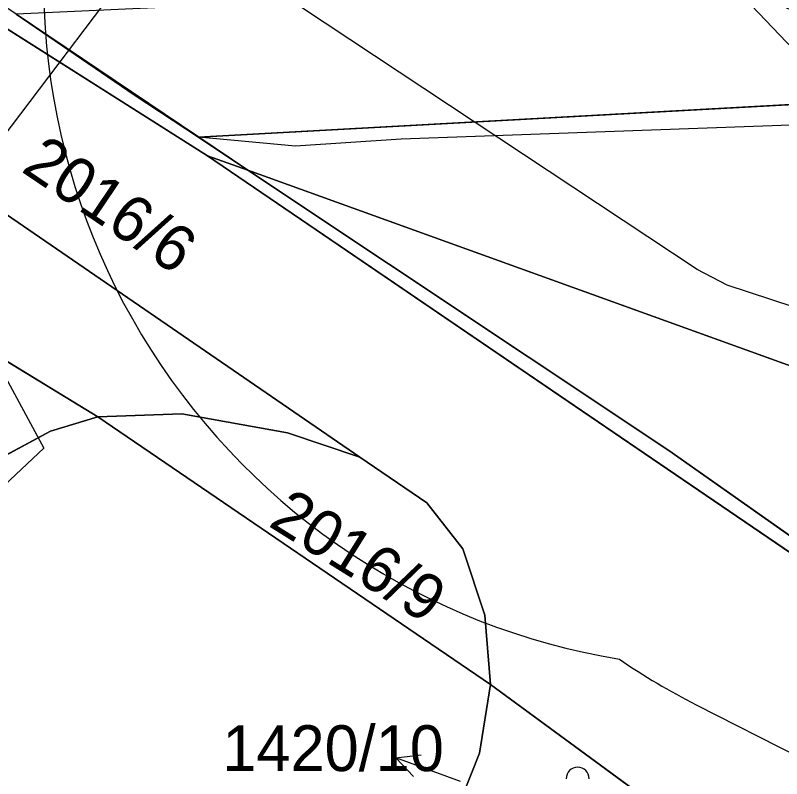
# Model space of a CAD drawing. Extents: x -706130 to -698555, y -971544 to -967260.
# Drawn here: x -705024.67 to -704991.23, y -969561.99 to -969528.67 of the extents above; entities that cross this region are included whole.
import ezdxf

# ---------------------------------------------------------------- set-up
doc = ezdxf.new("R2010")
doc.units = 0
for name, color, linetype in [('BPEJ hranice S', 7, 'Continuous'), ('CHKO_Luzicke hory zonace S', 7, 'Continuous'), ('KN_Hranice_parcel', 7, 'Continuous'), ('KN_Parcelni cisla', 7, 'Continuous'), ('KN_Parcelni cisla_sipky', 7, 'Continuous'), ('KN_Polygon parcely', 7, 'Continuous'), ('KN_POZEMKY_14_OSTATNI PLOCHA', 7, 'Continuous'), ('KN_POZEMKY_7_TTP', 7, 'Continuous'), ('KN_VYUZITI_16_ostatni plocha_silnice', 7, 'Continuous'), ('KN_VYUZITI_17_ostatni plocha_ostatni komunikace', 7, 'Continuous'), ('KN_VYUZITI_26_ostatni plocha_jina plocha', 7, 'Continuous'), ('KN_VYUZITI_27_ostatni plocha_neplodna puda', 7, 'Continuous'), ('KN_Značky kultur', 7, 'Continuous'), ('Koridor cyklostezka Svate Zdislavy N', 7, 'Continuous'), ('Koridor cyklostezka Svate Zdislavy srafy N', 7, 'Continuous'), ('OP lesa 30 m', 7, 'Continuous'), ('Plochy doprava silniční - silnice I třídy S', 7, 'Continuous'), ('Plochy přírodní - nelesní S', 7, 'Continuous'), ('Plochy verejnych prostranstvi - komunikace ostatni S', 7, 'Continuous'), ('Regulační bloky v krajině S', 7, 'Continuous'), ('Regulační bloky zastavěné S', 7, 'Continuous'), ('Trasy cykloturistické N', 7, 'Continuous'), ('Vodovodní řad - přiváděcí S', 7, 'Continuous'), ('VPS dopravni infrastruktury_obrys N', 7, 'Continuous'), ('VPS dopravni infrastruktury_plochy N', 7, 'Continuous'), ('VÝŠKOPIS_vrstevnice zesílená', 7, 'Continuous'), ('Zastavene uzemi N', 7, 'Continuous'), ('Zastavene uzemi plochy N', 7, 'Continuous'), ('Zábory hodnocené - koridory', 7, 'Continuous')]:
    doc.layers.add(name, color=color, linetype=linetype)

msp = doc.modelspace()

# ---------------------------------------------------------------- linework, layer by layer
at = {"layer": 'BPEJ hranice S'}
for points in [[(-704954.499, -969561.068), (-704964.716, -969553.402), (-704978.167, -969543.31), (-704988.532, -969532.437), (-704993.475, -969527.251), (-704993.57, -969527.176), (-705000, -969522.056), (-705017.671, -969507.988), (-705038.297, -969496.097), (-705056.475, -969484.207), (-705093.881, -969473.365), (-705099.498, -969471.02), (-705135.901, -969455.821), (-705145.496, -969457.215), (-705133.701, -969475.119), (-705133.257, -969475.791), (-705132.583, -969476.815), (-705133.009, -969476.596), (-705135.625, -969475.253), (-705135.626, -969475.252)], [(-704954.499, -969561.068), (-704964.716, -969553.402), (-704978.167, -969543.31), (-704988.532, -969532.437), (-704993.475, -969527.251), (-704982.424, -969532.1), (-704981.33, -969532.04), (-704972.015, -969536.79), (-704942.72, -969551.73)]]:
    msp.add_lwpolyline(points, dxfattribs=at)
at = {"layer": 'CHKO_Luzicke hory zonace S'}
for points in [[(-705014.53, -969535.42), (-705024.63, -969528.62), (-705039.21, -969518.7), (-705059.6, -969506.18), (-705075.72, -969497.41), (-705091.71, -969490.62), (-705116.55, -969481.59), (-705126.99, -969479.32), (-705132.21, -969479.18), (-705133.27, -969475.75), (-705146.35, -969456.57), (-705145.16, -969456.15), (-705152.67, -969413.52)], [(-704968.76, -969565.67), (-704981.93, -969557.68), (-704996.15, -969547.67), (-705014.53, -969535.42)]]:
    msp.add_lwpolyline(points, dxfattribs=at)
at = {"layer": 'KN_Hranice_parcel'}
for p, q in [((-705021.07, -969546.2), (-705047.88, -969529.83)), ((-704981.33, -969532.04), (-705016.68, -969533.99)), ((-705014.53, -969535.42), (-705016.68, -969533.99)), ((-705016.29, -969534.8), (-705014.53, -969535.42)), ((-704942.34, -969561.48), (-705014.53, -969535.42)), ((-705014.53, -969535.42), (-704996.15, -969547.67)), ((-705023.13, -969546.82), (-705021.07, -969546.2)), ((-705017.41, -969546.07), (-705021.07, -969546.2)), ((-705003.93, -969557.88), (-705021.07, -969546.2)), ((-705004.18, -969554.85), (-705003.93, -969557.88)), ((-705003.93, -969557.88), (-705004.41, -969560.88)), ((-704993.19, -969565.76), (-705003.93, -969557.88)), ((-705004.41, -969560.88), (-705005.54, -969563.7))]:
    msp.add_line(p, q, dxfattribs=at)
for points in [[(-705131.57, -969479.91), (-705082.27, -969495.28), (-705076.09, -969498.44), (-705040.1, -969519.7), (-705016.29, -969534.8)], [(-705079.27, -969503.37), (-705060.81, -969512.91), (-705048.73, -969520.47), (-705044.18, -969523.67), (-705042.71, -969524.71), (-705027.17, -969535.68), (-705026, -969536.68), (-705025.29, -969537.2), (-705009.64, -969547.95)], [(-705093.1, -969505.67), (-705092.85, -969507.7), (-705093.02, -969509.47), (-705093.72, -969510.48), (-705094.82, -969510.8), (-705097.75, -969509.96), (-705098.26, -969510.71), (-705095.64, -969527.89), (-705089.61, -969531.62), (-705086.69, -969536.97), (-705083.98, -969539.98), (-705072.53, -969547), (-705059.79, -969554.91), (-705055.12, -969556.92), (-705052.15, -969557.53), (-705049.12, -969557.75), (-705043.1, -969556.9), (-705038.37, -969555), (-705023.13, -969546.82)], [(-705016.68, -969533.99), (-705019.48, -969532.13), (-705024.63, -969528.62)], [(-705016.29, -969534.8), (-704982.48, -969557.83), (-704968.76, -969565.67)], [(-705009.64, -969547.95), (-705012.79, -969546.89), (-705017.41, -969546.07)], [(-704996.15, -969547.67), (-704981.93, -969557.68), (-704971.92, -969559.91), (-704962.13, -969560.81)], [(-705009.64, -969547.95), (-705006.71, -969549.95), (-705005.14, -969551.95), (-705004.18, -969554.85)]]:
    msp.add_lwpolyline(points, dxfattribs=at)
at = {"layer": 'KN_Parcelni cisla_sipky'}
for p, q in [((-705008.07, -969561.084), (-705006.958, -969560.956)), ((-705005.25, -969562.11), (-705008.07, -969561.084)), ((-705008.07, -969561.084), (-705007.3, -969561.897))]:
    msp.add_line(p, q, dxfattribs=at)
at = {"layer": 'KN_Polygon parcely'}
for points in [[(-705016.29, -969534.8), (-705014.53, -969535.42), (-705016.68, -969533.99), (-705019.48, -969532.13), (-705024.63, -969528.62), (-705039.21, -969518.7), (-705059.6, -969506.18), (-705075.72, -969497.41), (-705091.71, -969490.62), (-705116.55, -969481.59), (-705126.99, -969479.32), (-705132.21, -969479.18), (-705131.57, -969479.91), (-705082.27, -969495.28), (-705076.09, -969498.44), (-705040.1, -969519.7)], [(-705044.18, -969523.67), (-705042.71, -969524.71), (-705027.17, -969535.68), (-705026, -969536.68), (-705025.29, -969537.2), (-705009.64, -969547.95), (-705006.71, -969549.95), (-705005.14, -969551.95), (-705004.18, -969554.85), (-705003.93, -969557.88), (-704993.19, -969565.76), (-704968.76, -969565.67), (-704982.48, -969557.83), (-705016.29, -969534.8), (-705040.1, -969519.7), (-705076.09, -969498.44), (-705082.27, -969495.28), (-705131.57, -969479.91), (-705123.86, -969488.76), (-705120.48, -969489.13), (-705100.16, -969494.65), (-705079.27, -969503.37), (-705060.81, -969512.91), (-705048.73, -969520.47)], [(-705073.39, -969509.25), (-705045.65, -969526.12), (-705047.88, -969529.83), (-705021.07, -969546.2), (-705017.41, -969546.07), (-705012.79, -969546.89), (-705009.64, -969547.95), (-705025.29, -969537.2), (-705026, -969536.68), (-705027.17, -969535.68), (-705042.71, -969524.71), (-705044.18, -969523.67), (-705048.73, -969520.47), (-705060.81, -969512.91), (-705079.27, -969503.37), (-705100.16, -969494.65), (-705096.98, -969497.5), (-705095.15, -969499.96), (-705093.94, -969502.76), (-705093.38, -969504.69), (-705084.63, -969507.92), (-705075.81, -969513.24)], [(-704798.6, -969550), (-704802.19, -969548.98), (-704840.66, -969538.09), (-704875.58, -969530.25), (-704906.3, -969523.77), (-704920.1, -969522.48), (-704922.64, -969522.64), (-704993.44, -969527.17), (-705024.63, -969528.62), (-705019.48, -969532.13), (-705016.68, -969533.99), (-704981.33, -969532.04), (-704920.82, -969528.71), (-704902.89, -969531.48), (-704810.4, -969555.29)], [(-704877.76, -969562.71), (-704828.04, -969559.19), (-704847.94, -969558.98), (-704942.72, -969551.73), (-704981.33, -969532.04), (-705016.68, -969533.99), (-705014.53, -969535.42), (-704942.34, -969561.48), (-704933.35, -969561.78)], [(-704964.77, -969565.65), (-704885.01, -969565.47), (-704908.89, -969563.98), (-704942.34, -969561.48), (-704962.13, -969560.81), (-704971.92, -969559.91), (-704981.93, -969557.68), (-704996.15, -969547.67), (-705014.53, -969535.42), (-705016.29, -969534.8), (-704982.48, -969557.83), (-704968.76, -969565.67)], [(-704996.15, -969547.67), (-704981.93, -969557.68), (-704971.92, -969559.91), (-704962.13, -969560.81), (-704942.34, -969561.48), (-705014.53, -969535.42)], [(-705012.79, -969546.89), (-705017.41, -969546.07), (-705021.07, -969546.2), (-705003.93, -969557.88), (-705004.18, -969554.85), (-705005.14, -969551.95), (-705006.71, -969549.95), (-705009.64, -969547.95)], [(-705003.93, -969557.88), (-705004.41, -969560.88), (-705005.54, -969563.7), (-705006.98, -969565.81), (-704993.19, -969565.76)]]:
    msp.add_lwpolyline(points, close=True, dxfattribs=at)
for points in [[(-705089.61, -969531.62), (-705086.69, -969536.97), (-705083.98, -969539.98), (-705072.53, -969547), (-705059.79, -969554.91), (-705055.12, -969556.92), (-705052.15, -969557.53), (-705049.12, -969557.75), (-705043.1, -969556.9), (-705038.37, -969555), (-705023.13, -969546.82), (-705021.07, -969546.2), (-705047.88, -969529.83), (-705050.54, -969534.25), (-705059.89, -969528.59), (-705061.74, -969531.65), (-705068.16, -969527.77), (-705066.3, -969524.71), (-705071.95, -969521.29), (-705078.34, -969517.42), (-705075.81, -969513.24), (-705084.63, -969507.92), (-705093.38, -969504.69)], [(-705140, -969562.22), (-705056.49, -969562.59), (-705049.3, -969562.73), (-705006.98, -969565.81), (-705005.54, -969563.7), (-705004.41, -969560.88), (-705003.93, -969557.88), (-705021.07, -969546.2), (-705023.13, -969546.82), (-705038.37, -969555), (-705043.1, -969556.9), (-705049.12, -969557.75), (-705052.15, -969557.53), (-705055.12, -969556.92), (-705059.79, -969554.91), (-705072.53, -969547), (-705083.98, -969539.98), (-705086.69, -969536.97), (-705089.61, -969531.62)]]:
    msp.add_lwpolyline(points, dxfattribs=at)
at = {"layer": 'KN_POZEMKY_14_OSTATNI PLOCHA'}
for p, q in [((-705016.29, -969534.8), (-705040.1, -969519.7)), ((-705040.1, -969519.7), (-705016.29, -969534.8)), ((-705019.48, -969532.13), (-705024.63, -969528.62)), ((-705024.63, -969528.62), (-705019.48, -969532.13)), ((-705021.07, -969546.2), (-705047.88, -969529.83)), ((-705016.68, -969533.99), (-705019.48, -969532.13)), ((-705019.48, -969532.13), (-705016.68, -969533.99)), ((-704981.33, -969532.04), (-705016.68, -969533.99)), ((-705016.68, -969533.99), (-705014.53, -969535.42)), ((-705014.53, -969535.42), (-705016.29, -969534.8)), ((-704982.48, -969557.83), (-705016.29, -969534.8)), ((-705016.29, -969534.8), (-705014.53, -969535.42)), ((-705016.29, -969534.8), (-704982.48, -969557.83)), ((-705014.53, -969535.42), (-704996.15, -969547.67)), ((-704996.15, -969547.67), (-705014.53, -969535.42)), ((-705014.53, -969535.42), (-704942.34, -969561.48)), ((-705025.29, -969537.2), (-705009.64, -969547.95)), ((-705009.64, -969547.95), (-705025.29, -969537.2)), ((-705017.41, -969546.07), (-705021.07, -969546.2)), ((-705021.07, -969546.2), (-705017.41, -969546.07)), ((-705003.93, -969557.88), (-705021.07, -969546.2)), ((-705012.79, -969546.89), (-705017.41, -969546.07)), ((-705017.41, -969546.07), (-705012.79, -969546.89)), ((-705009.64, -969547.95), (-705012.79, -969546.89)), ((-705012.79, -969546.89), (-705009.64, -969547.95)), ((-704996.15, -969547.67), (-704981.93, -969557.68)), ((-704981.93, -969557.68), (-704996.15, -969547.67)), ((-705009.64, -969547.95), (-705006.71, -969549.95)), ((-705006.71, -969549.95), (-705009.64, -969547.95)), ((-705006.71, -969549.95), (-705005.14, -969551.95)), ((-705005.14, -969551.95), (-705006.71, -969549.95)), ((-705005.14, -969551.95), (-705004.18, -969554.85)), ((-705004.18, -969554.85), (-705005.14, -969551.95)), ((-705004.18, -969554.85), (-705003.93, -969557.88)), ((-705003.93, -969557.88), (-705004.18, -969554.85)), ((-705004.41, -969560.88), (-705003.93, -969557.88)), ((-705003.93, -969557.88), (-704993.19, -969565.76)), ((-704993.19, -969565.76), (-705003.93, -969557.88)), ((-705005.54, -969563.7), (-705004.41, -969560.88))]:
    msp.add_line(p, q, dxfattribs=at)
at = {"layer": 'KN_POZEMKY_7_TTP'}
for p, q in [((-705047.88, -969529.83), (-705021.07, -969546.2)), ((-705016.68, -969533.99), (-704981.33, -969532.04)), ((-705014.53, -969535.42), (-705016.68, -969533.99)), ((-704942.34, -969561.48), (-705014.53, -969535.42)), ((-705023.13, -969546.82), (-705021.07, -969546.2)), ((-705021.07, -969546.2), (-705023.13, -969546.82)), ((-705021.07, -969546.2), (-705003.93, -969557.88)), ((-705038.37, -969555), (-705023.13, -969546.82)), ((-705023.13, -969546.82), (-705038.37, -969555)), ((-705003.93, -969557.88), (-705004.41, -969560.88)), ((-705004.41, -969560.88), (-705005.54, -969563.7))]:
    msp.add_line(p, q, dxfattribs=at)
at = {"layer": 'KN_VYUZITI_16_ostatni plocha_silnice'}
for p, q in [((-705016.29, -969534.8), (-705040.1, -969519.7)), ((-705040.1, -969519.7), (-705016.29, -969534.8)), ((-705024.63, -969528.62), (-705019.48, -969532.13)), ((-705021.07, -969546.2), (-705047.88, -969529.83)), ((-705019.48, -969532.13), (-705016.68, -969533.99)), ((-705016.68, -969533.99), (-705014.53, -969535.42)), ((-705014.53, -969535.42), (-705016.29, -969534.8)), ((-704982.48, -969557.83), (-705016.29, -969534.8)), ((-705016.29, -969534.8), (-705014.53, -969535.42)), ((-705016.29, -969534.8), (-704982.48, -969557.83)), ((-705014.53, -969535.42), (-704996.15, -969547.67)), ((-705025.29, -969537.2), (-705009.64, -969547.95)), ((-705009.64, -969547.95), (-705025.29, -969537.2)), ((-705017.41, -969546.07), (-705021.07, -969546.2)), ((-705012.79, -969546.89), (-705017.41, -969546.07)), ((-705009.64, -969547.95), (-705012.79, -969546.89)), ((-704996.15, -969547.67), (-704981.93, -969557.68)), ((-705006.71, -969549.95), (-705009.64, -969547.95)), ((-705005.14, -969551.95), (-705006.71, -969549.95)), ((-705004.18, -969554.85), (-705005.14, -969551.95)), ((-705003.93, -969557.88), (-705004.18, -969554.85)), ((-704993.19, -969565.76), (-705003.93, -969557.88))]:
    msp.add_line(p, q, dxfattribs=at)
at = {"layer": 'KN_VYUZITI_17_ostatni plocha_ostatni komunikace'}
for p, q in [((-705019.48, -969532.13), (-705024.63, -969528.62)), ((-705016.68, -969533.99), (-705019.48, -969532.13)), ((-704981.33, -969532.04), (-705016.68, -969533.99))]:
    msp.add_line(p, q, dxfattribs=at)
at = {"layer": 'KN_VYUZITI_26_ostatni plocha_jina plocha'}
for p, q in [((-705021.07, -969546.2), (-705017.41, -969546.07)), ((-705003.93, -969557.88), (-705021.07, -969546.2)), ((-705017.41, -969546.07), (-705012.79, -969546.89)), ((-705012.79, -969546.89), (-705009.64, -969547.95)), ((-705009.64, -969547.95), (-705006.71, -969549.95)), ((-705006.71, -969549.95), (-705005.14, -969551.95)), ((-705005.14, -969551.95), (-705004.18, -969554.85)), ((-705004.18, -969554.85), (-705003.93, -969557.88))]:
    msp.add_line(p, q, dxfattribs=at)
at = {"layer": 'KN_VYUZITI_27_ostatni plocha_neplodna puda'}
for p, q in [((-704996.15, -969547.67), (-705014.53, -969535.42)), ((-705014.53, -969535.42), (-704942.34, -969561.48)), ((-704981.93, -969557.68), (-704996.15, -969547.67)), ((-705004.41, -969560.88), (-705003.93, -969557.88)), ((-705003.93, -969557.88), (-704993.19, -969565.76)), ((-705005.54, -969563.7), (-705004.41, -969560.88))]:
    msp.add_line(p, q, dxfattribs=at)
at = {"layer": 'KN_Značky kultur'}
msp.add_arc((-705000.13, -969561.991), 0.5, 0, 180, dxfattribs=at)
at = {"layer": 'Koridor cyklostezka Svate Zdislavy N'}
msp.add_lwpolyline([(-704956.548, -969538.41), (-704967.163, -969534.879), (-704971.907, -969533.697), (-704978.069, -969533.141), (-704981.531, -969533.133), (-705007.836, -969534.076), (-705012.447, -969534.373), (-705016.68, -969533.99), (-705019.48, -969532.13), (-705024.63, -969528.62), (-705039.21, -969518.7), (-705059.6, -969506.18), (-705075.72, -969497.41), (-705091.71, -969490.62)], dxfattribs=at)
at = {"layer": 'Koridor cyklostezka Svate Zdislavy srafy N'}
msp.add_lwpolyline([(-704956.548, -969538.41), (-704967.163, -969534.879), (-704971.907, -969533.697), (-704978.069, -969533.141), (-704981.531, -969533.133), (-705007.836, -969534.076), (-705012.447, -969534.373), (-705016.68, -969533.99), (-705019.48, -969532.13), (-705024.63, -969528.62), (-705039.21, -969518.7), (-705059.6, -969506.18), (-705075.72, -969497.41), (-705091.71, -969490.62)], dxfattribs=at)
at = {"layer": 'OP lesa 30 m'}
msp.add_line((-704994.959, -969558.765), (-704956.349, -969578.455), dxfattribs=at)
for centre, start, end in [((-704993.44, -969527.17), 164.3456, 260.6574), ((-704981.33, -969532.04), 235.5279, 242.9797)]:
    msp.add_arc(centre, 30, start, end, dxfattribs=at)
at = {"layer": 'Plochy doprava silniční - silnice I třídy S'}
for p, q in [((-705006.71, -969549.95), (-705009.64, -969547.95)), ((-705005.14, -969551.95), (-705006.71, -969549.95)), ((-705004.18, -969554.85), (-705005.14, -969551.95)), ((-705003.93, -969557.88), (-705004.18, -969554.85)), ((-705004.41, -969560.88), (-705003.93, -969557.88))]:
    msp.add_line(p, q, dxfattribs=at)
for points in [[(-705009.64, -969547.95), (-705025.29, -969537.2), (-705026, -969536.68)], [(-705006.98, -969565.81), (-705005.54, -969563.7), (-705004.41, -969560.88)]]:
    msp.add_lwpolyline(points, dxfattribs=at)
at = {"layer": 'Plochy přírodní - nelesní S'}
for p, q in [((-704981.33, -969532.04), (-705016.68, -969533.99)), ((-705016.68, -969533.99), (-705014.53, -969535.42)), ((-705014.53, -969535.42), (-704996.15, -969547.67)), ((-704996.15, -969547.67), (-704981.93, -969557.68))]:
    msp.add_line(p, q, dxfattribs=at)
at = {"layer": 'Plochy verejnych prostranstvi - komunikace ostatni S'}
for p, q in [((-705016.68, -969533.99), (-704981.33, -969532.04)), ((-705014.53, -969535.42), (-705016.68, -969533.99)), ((-704996.15, -969547.67), (-705014.53, -969535.42)), ((-705025.29, -969537.2), (-705009.64, -969547.95)), ((-705009.64, -969547.95), (-705006.71, -969549.95)), ((-705006.71, -969549.95), (-705005.14, -969551.95)), ((-705005.14, -969551.95), (-705004.18, -969554.85)), ((-705004.18, -969554.85), (-705003.93, -969557.88))]:
    msp.add_line(p, q, dxfattribs=at)
for points in [[(-704942.34, -969561.48), (-704962.13, -969560.81), (-704971.92, -969559.91), (-704981.93, -969557.68), (-704996.15, -969547.67)], [(-705003.93, -969557.88), (-705004.41, -969560.88), (-705005.54, -969563.7)]]:
    msp.add_lwpolyline(points, dxfattribs=at)
at = {"layer": 'Regulační bloky v krajině S'}
for p, q in [((-704981.33, -969532.04), (-705016.68, -969533.99)), ((-705016.68, -969533.99), (-705014.53, -969535.42)), ((-705014.53, -969535.42), (-704996.15, -969547.67)), ((-704996.15, -969547.67), (-704981.93, -969557.68))]:
    msp.add_line(p, q, dxfattribs=at)
at = {"layer": 'Regulační bloky zastavěné S'}
for p, q in [((-705016.68, -969533.99), (-704981.33, -969532.04)), ((-705014.53, -969535.42), (-705016.68, -969533.99)), ((-704996.15, -969547.67), (-705014.53, -969535.42)), ((-705025.29, -969537.2), (-705009.64, -969547.95)), ((-705009.64, -969547.95), (-705006.71, -969549.95)), ((-705006.71, -969549.95), (-705009.64, -969547.95)), ((-705006.71, -969549.95), (-705005.14, -969551.95)), ((-705005.14, -969551.95), (-705006.71, -969549.95)), ((-705005.14, -969551.95), (-705004.18, -969554.85)), ((-705004.18, -969554.85), (-705005.14, -969551.95)), ((-705004.18, -969554.85), (-705003.93, -969557.88)), ((-705003.93, -969557.88), (-705004.18, -969554.85)), ((-705004.41, -969560.88), (-705003.93, -969557.88))]:
    msp.add_line(p, q, dxfattribs=at)
for points in [[(-705009.64, -969547.95), (-705025.29, -969537.2), (-705026, -969536.68)], [(-704942.34, -969561.48), (-704962.13, -969560.81), (-704971.92, -969559.91), (-704981.93, -969557.68), (-704996.15, -969547.67)], [(-705003.93, -969557.88), (-705004.41, -969560.88), (-705005.54, -969563.7)], [(-705006.98, -969565.81), (-705005.54, -969563.7), (-705004.41, -969560.88)]]:
    msp.add_lwpolyline(points, dxfattribs=at)
at = {"layer": 'Trasy cykloturistické N'}
msp.add_lwpolyline([(-704956.548, -969538.41), (-704971.962, -969531.524), (-704981.33, -969532.04), (-705016.68, -969533.99), (-705024.63, -969528.62), (-705039.21, -969518.7), (-705059.6, -969506.18), (-705075.72, -969497.41), (-705091.71, -969490.62), (-705116.55, -969481.59), (-705126.99, -969479.32), (-705132.66, -969478.663)], dxfattribs=at)
at = {"layer": 'Vodovodní řad - přiváděcí S'}
msp.add_lwpolyline([(-704947.34, -969554.13), (-704970.56, -969548.02), (-704993.61, -969540.44), (-704994.92, -969539.76), (-705017.65, -969524.68), (-705040.1, -969510.95), (-705053.81, -969501.95), (-705065.33, -969495.46), (-705080.11, -969489.37), (-705097.32, -969482.7), (-705113.64, -969478.69), (-705122.94, -969475.24), (-705126.45, -969472.77), (-705130.78, -969469.71), (-705145.58, -969455.6), (-705150.88, -969453.71), (-705159.36, -969450.69), (-705171.89, -969446.17), (-705184.7, -969443.78), (-705200.12, -969443.78), (-705220.82, -969444.36), (-705261.09, -969444.74)], dxfattribs=at)
at = {"layer": 'VPS dopravni infrastruktury_obrys N'}
msp.add_lwpolyline([(-704956.548, -969538.41), (-704967.163, -969534.879), (-704971.907, -969533.697), (-704978.069, -969533.141), (-704981.531, -969533.133), (-705007.836, -969534.076), (-705012.447, -969534.373), (-705016.68, -969533.99), (-705019.48, -969532.13), (-705024.63, -969528.62), (-705039.21, -969518.7), (-705059.6, -969506.18), (-705075.72, -969497.41), (-705091.71, -969490.62)], dxfattribs=at)
at = {"layer": 'VPS dopravni infrastruktury_plochy N'}
msp.add_lwpolyline([(-704956.548, -969538.41), (-704967.163, -969534.879), (-704971.907, -969533.697), (-704978.069, -969533.141), (-704981.531, -969533.133), (-705007.836, -969534.076), (-705012.447, -969534.373), (-705016.68, -969533.99), (-705019.48, -969532.13), (-705024.63, -969528.62), (-705039.21, -969518.7), (-705059.6, -969506.18), (-705075.72, -969497.41), (-705091.71, -969490.62)], dxfattribs=at)
at = {"layer": 'VÝŠKOPIS_vrstevnice zesílená'}
msp.add_lwpolyline([(-705014.449, -969524.011), (-705020.421, -969527.625), (-705026.855, -969536.131), (-705027.664, -969539.747), (-705023.431, -969547.557), (-705043.263, -969566.225), (-705043.705, -969579.67), (-705022.032, -969582.165)], dxfattribs=at)
at = {"layer": 'Zastavene uzemi N'}
msp.add_lwpolyline([(-705140, -969562.22), (-705056.49, -969562.59), (-705049.3, -969562.73), (-705006.98, -969565.81), (-705005.54, -969563.7), (-705004.41, -969560.88), (-705003.93, -969557.88), (-705004.18, -969554.85), (-705005.14, -969551.95), (-705006.71, -969549.95), (-705009.64, -969547.95), (-705025.29, -969537.2), (-705026, -969536.68), (-705027.17, -969535.68), (-705042.71, -969524.71), (-705048.73, -969520.47), (-705060.81, -969512.91), (-705079.27, -969503.37), (-705100.16, -969494.65)], dxfattribs=at)
at = {"layer": 'Zastavene uzemi plochy N'}
msp.add_lwpolyline([(-705140, -969562.22), (-705056.49, -969562.59), (-705049.3, -969562.73), (-705006.98, -969565.81), (-705005.54, -969563.7), (-705004.41, -969560.88), (-705003.93, -969557.88), (-705004.18, -969554.85), (-705005.14, -969551.95), (-705006.71, -969549.95), (-705009.64, -969547.95), (-705025.29, -969537.2), (-705026, -969536.68), (-705027.17, -969535.68), (-705042.71, -969524.71), (-705048.73, -969520.47), (-705060.81, -969512.91), (-705079.27, -969503.37), (-705100.16, -969494.65)], dxfattribs=at)
at = {"layer": 'Zábory hodnocené - koridory'}
msp.add_lwpolyline([(-704956.548, -969538.41), (-704967.163, -969534.879), (-704971.907, -969533.697), (-704978.069, -969533.141), (-704981.531, -969533.133), (-705007.836, -969534.076), (-705012.447, -969534.373), (-705016.68, -969533.99), (-705019.48, -969532.13), (-705024.63, -969528.62), (-705039.21, -969518.7), (-705059.6, -969506.18), (-705075.72, -969497.41), (-705091.71, -969490.62)], dxfattribs=at)

# ---------------------------------------------------------------- texts
at = {"layer": 'KN_Parcelni cisla'}
for s, rotation, p in [('2016/6', 326, (-705024.465, -969535.454)), ('2016/9', 328, (-705013.68, -969550.93))]:
    msp.add_text(s, height=2, rotation=rotation, dxfattribs=at).set_placement(p)
msp.add_text('1420/10', height=2, dxfattribs=at).set_placement((-705015.636, -969561.66))

doc.saveas('drawing.dxf')
